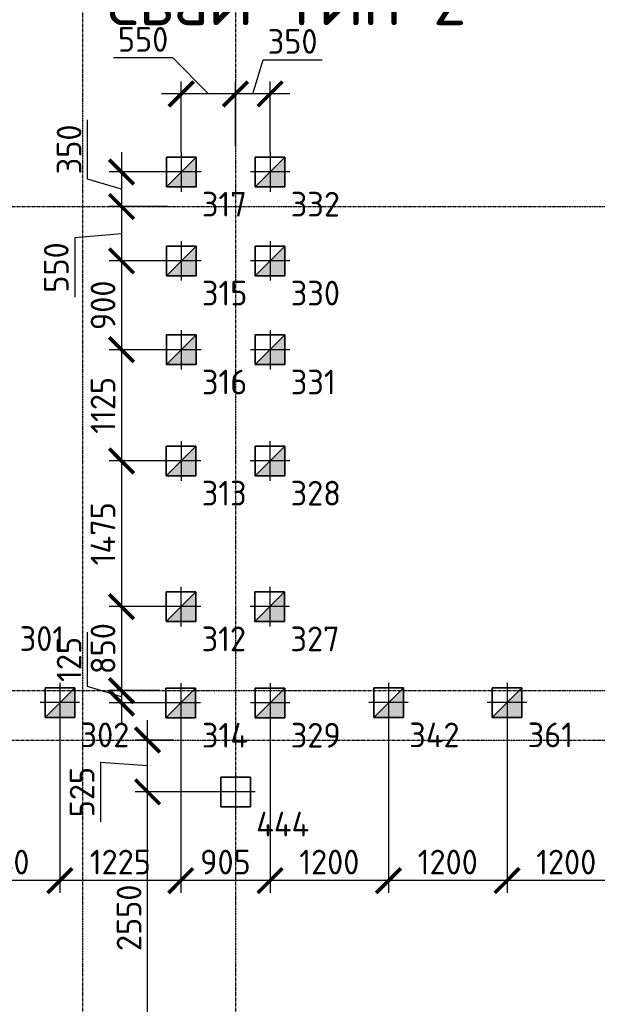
# Model space of a CAD drawing. Header units: millimetres. Extents: x -93479 to 1057970, y -66333 to 172656.
# Tile 265 of 473: x 340937 to 346789, y 101153 to 111119. Entities that reach past the tile are written whole.
import ezdxf

# ---------------------------------------------------------------- set-up
doc = ezdxf.new("R2010")
doc.units = ezdxf.units.MM
for name, pattern in [('______5', [1100, 800, -100, 100, -100]), ('DASHDOT', [25.4, 12.7, -6.35, 0, -6.35]), ('осевая', [50.8, 31.75, -6.35, 6.35, -6.35])]:
    doc.linetypes.add(name, pattern=pattern)
for name, color, linetype, lineweight in [('Standard', 7, 'Continuous', 25), ('КО_оси', 1, 'DASHDOT', 25), ('КО_осн_тон', 183, 'Continuous', 25), ('КО_фундаменты', 2, 'Continuous', 50), ('Оси', 40, '______5', 18), ('РАЗМЕРЫ', 7, 'Continuous', 9)]:
    doc.layers.add(name, color=color, linetype=linetype, lineweight=lineweight)
doc.styles.add('GOST-2.304_Type-B', font='GOST_Common.ttf')
doc.styles.add('ISOCPEUR', font='GOST_Common.ttf', dxfattribs={"height": 450})
doc.styles.add('ГОСТ', font='GOST_Common.ttf')
doc.dimstyles.new('СПДС', dxfattribs={"dimscale": 100, "dimtxt": 2.5, "dimasz": 2.5, "dimexe": 1.25, "dimexo": 0, "dimtad": 1, "dimdec": 0, "dimtxsty": 'GOST-2.304_Type-B', "dimblk": 'ARCHTICK', "dimcen": 2.5, "dimdle": 2, "dimadec": 0, "dimazin": 2, "dimtfac": 0.75, "dimtdec": 0, "dimtmove": 1, "dimatfit": 3, "dimfxl": 1, "dimtolj": 1, "dimarcsym": 1})

# ---------------------------------------------------------------- blocks, each defined once
blk = doc.blocks.new('оси')
at = {"layer": 'Оси', "color": 7, "linetype": 'осевая', "lineweight": 25, "transparency": 33554687}
for p, q in [((24563.5, 151.4), (24563.5, -36280.2)), ((26113.5, 151.4), (26113.5, -36280.2)), ((-11815.1, -15106.9), (53620.6, -15106.9)), ((-11815.1, -20006.9), (53620.6, -20006.9)), ((-11416.6, -20506.9), (53620.6, -20506.9))]:
    blk.add_line(p, q, dxfattribs=at)
blk = doc.blocks.new('Свайка')
at = {"layer": 'КО_оси', "color": 7, "ltscale": 100}
for p, q in [((0, 200), (0, -200)), ((200, 0), (-200, 0))]:
    blk.add_line(p, q, dxfattribs=at)
at = {"layer": 'КО_фундаменты', "color": 7, "lineweight": 35, "ltscale": 100}
for p, q in [((150, 150), (-150, 150)), ((-150, 150), (-150, -150)), ((150, -150), (150, 150)), ((-150, -150), (150, -150))]:
    blk.add_line(p, q, dxfattribs=at)
blk = doc.blocks.new('сваи тип2')
at = {"layer": 'КО_оси', "color": 7, "ltscale": 100}
for p, q in [((-22918.1, 28209.1), (-22918.1, 27809.1)), ((-22718.1, 28009.1), (-23118.1, 28009.1))]:
    blk.add_line(p, q, dxfattribs=at)
at = {"layer": 'КО_фундаменты', "color": 7, "lineweight": 35, "ltscale": 100}
for p, q in [((-22768.1, 28159.1), (-23068.1, 28159.1)), ((-23068.1, 28159.1), (-23068.1, 27859.1)), ((-22768.1, 27859.1), (-22768.1, 28159.1)), ((-23068.1, 27859.1), (-22768.1, 27859.1))]:
    blk.add_line(p, q, dxfattribs=at)
at = {"layer": 'РАЗМЕРЫ', "color": 7}
blk.add_line((-23068.1, 27859.1), (-22768.1, 28159.1), dxfattribs=at)
at = {"layer": 'РАЗМЕРЫ', "color": 7, "linetype": 'Continuous', "transparency": 33554648}
for points in [[(-22768.1, 28009.1), (-22918.1, 28009.1), (-22768.1, 28159.1)], [(-22918.1, 27859.1), (-23068.1, 27859.1), (-22918.1, 28009.1)], [(-22918.1, 27859.1), (-22918.1, 28009.1), (-22768.1, 27859.1)], [(-22768.1, 27859.1), (-22918.1, 28009.1), (-22768.1, 28009.1)]]:
    blk.add_solid(points, dxfattribs=at)
blk = doc.blocks.new('_ArchTick')
at = {"color": 0, "linetype": 'ByBlock', "const_width": 0.15}
blk.add_lwpolyline([(-0.5, -0.5), (0.5, 0.5)], dxfattribs=at)
blk = doc.blocks.new('*D2115')
at = {"layer": 'DEFPOINTS', "color": 0, "transparency": 16777216}
for p in [(345874.4, 104006.5, -3100), (347074.4, 104006.5, -3100), (345874.4, 102405.1)]:
    blk.add_point(p, dxfattribs=at)
at = {"layer": 'РАЗМЕРЫ', "color": 0, "lineweight": -2, "transparency": 16777216}
for p, q in [((345874.4, 104006.5), (345874.4, 102280.1)), ((347074.4, 104006.5), (347074.4, 102280.1)), ((347274.4, 102405.1), (345674.4, 102405.1))]:
    blk.add_line(p, q, dxfattribs=at)
at = {"layer": 'РАЗМЕРЫ', "color": 0, "lineweight": -2, "transparency": 16777216, "xscale": 250, "yscale": 250, "zscale": 250, "rotation": 180}
blk.add_blockref('_ArchTick', (345874.4, 102405.1), dxfattribs=at)
at = {"layer": 'РАЗМЕРЫ', "color": 0, "lineweight": -2, "transparency": 16777216, "xscale": 250, "yscale": 250, "zscale": 250}
blk.add_blockref('_ArchTick', (347074.4, 102405.1), dxfattribs=at)
at = {"layer": 'РАЗМЕРЫ', "color": 0, "transparency": 16777216, "insert": (346474.4, 102592.6), "char_height": 250, "attachment_point": 5, "style": 'GOST-2.304_Type-B'}
blk.add_mtext('\\A1;1200', dxfattribs=at)
blk = doc.blocks.new('*D2116')
at = {"layer": 'DEFPOINTS', "color": 0, "transparency": 16777216}
for p in [(344674.4, 104006.5, -3100), (345874.4, 104006.5, -3100), (344674.4, 102405.1)]:
    blk.add_point(p, dxfattribs=at)
at = {"layer": 'РАЗМЕРЫ', "color": 0, "lineweight": -2, "transparency": 16777216}
for p, q in [((344674.4, 104006.5), (344674.4, 102280.1)), ((345874.4, 104006.5), (345874.4, 102280.1)), ((346074.4, 102405.1), (344474.4, 102405.1))]:
    blk.add_line(p, q, dxfattribs=at)
at = {"layer": 'РАЗМЕРЫ', "color": 0, "lineweight": -2, "transparency": 16777216, "xscale": 250, "yscale": 250, "zscale": 250, "rotation": 180}
blk.add_blockref('_ArchTick', (344674.4, 102405.1), dxfattribs=at)
at = {"layer": 'РАЗМЕРЫ', "color": 0, "lineweight": -2, "transparency": 16777216, "xscale": 250, "yscale": 250, "zscale": 250}
blk.add_blockref('_ArchTick', (345874.4, 102405.1), dxfattribs=at)
at = {"layer": 'РАЗМЕРЫ', "color": 0, "transparency": 16777216, "insert": (345274.4, 102592.6), "char_height": 250, "attachment_point": 5, "style": 'GOST-2.304_Type-B'}
blk.add_mtext('\\A1;1200', dxfattribs=at)
blk = doc.blocks.new('*D2117')
at = {"layer": 'DEFPOINTS', "color": 0, "transparency": 16777216}
for p in [(343474.1, 104003.2, -3100), (344674.4, 104006.5, -3100), (343474.1, 102405.1)]:
    blk.add_point(p, dxfattribs=at)
at = {"layer": 'РАЗМЕРЫ', "color": 0, "lineweight": -2, "transparency": 16777216}
for p, q in [((343474.1, 104003.2), (343474.1, 102280.1)), ((344674.4, 104006.5), (344674.4, 102280.1)), ((344874.4, 102405.1), (343274.1, 102405.1))]:
    blk.add_line(p, q, dxfattribs=at)
at = {"layer": 'РАЗМЕРЫ', "color": 0, "lineweight": -2, "transparency": 16777216, "xscale": 250, "yscale": 250, "zscale": 250, "rotation": 180}
blk.add_blockref('_ArchTick', (343474.1, 102405.1), dxfattribs=at)
at = {"layer": 'РАЗМЕРЫ', "color": 0, "lineweight": -2, "transparency": 16777216, "xscale": 250, "yscale": 250, "zscale": 250}
blk.add_blockref('_ArchTick', (344674.4, 102405.1), dxfattribs=at)
at = {"layer": 'РАЗМЕРЫ', "color": 0, "transparency": 16777216, "insert": (344074.2, 102592.6), "char_height": 250, "attachment_point": 5, "style": 'GOST-2.304_Type-B'}
blk.add_mtext('\\A1;1200', dxfattribs=at)
blk = doc.blocks.new('*D2118')
at = {"layer": 'DEFPOINTS', "color": 0, "transparency": 16777216}
for p in [(342569.1, 104003.2, -3100), (343474.1, 104003.2, -3100), (342569.1, 102405.1)]:
    blk.add_point(p, dxfattribs=at)
at = {"layer": 'РАЗМЕРЫ', "color": 0, "lineweight": -2, "transparency": 16777216}
for p, q in [((342569.1, 104003.2), (342569.1, 102280.1)), ((343474.1, 104003.2), (343474.1, 102280.1)), ((343674.1, 102405.1), (342369.1, 102405.1))]:
    blk.add_line(p, q, dxfattribs=at)
at = {"layer": 'РАЗМЕРЫ', "color": 0, "lineweight": -2, "transparency": 16777216, "xscale": 250, "yscale": 250, "zscale": 250, "rotation": 180}
blk.add_blockref('_ArchTick', (342569.1, 102405.1), dxfattribs=at)
at = {"layer": 'РАЗМЕРЫ', "color": 0, "lineweight": -2, "transparency": 16777216, "xscale": 250, "yscale": 250, "zscale": 250}
blk.add_blockref('_ArchTick', (343474.1, 102405.1), dxfattribs=at)
at = {"layer": 'РАЗМЕРЫ', "color": 0, "transparency": 16777216, "insert": (343021.6, 102592.6), "char_height": 250, "attachment_point": 5, "style": 'GOST-2.304_Type-B'}
blk.add_mtext('\\A1;905', dxfattribs=at)
blk = doc.blocks.new('*D2119')
at = {"layer": 'DEFPOINTS', "color": 0, "transparency": 16777216}
for p in [(341344.4, 104006.5, -3100), (342569.1, 104003.2, -3100), (341344.4, 102405.1)]:
    blk.add_point(p, dxfattribs=at)
at = {"layer": 'РАЗМЕРЫ', "color": 0, "lineweight": -2, "transparency": 16777216}
for p, q in [((341344.4, 104006.5), (341344.4, 102280.1)), ((342569.1, 104003.2), (342569.1, 102280.1)), ((342769.1, 102405.1), (341144.4, 102405.1))]:
    blk.add_line(p, q, dxfattribs=at)
at = {"layer": 'РАЗМЕРЫ', "color": 0, "lineweight": -2, "transparency": 16777216, "xscale": 250, "yscale": 250, "zscale": 250, "rotation": 180}
blk.add_blockref('_ArchTick', (341344.4, 102405.1), dxfattribs=at)
at = {"layer": 'РАЗМЕРЫ', "color": 0, "lineweight": -2, "transparency": 16777216, "xscale": 250, "yscale": 250, "zscale": 250}
blk.add_blockref('_ArchTick', (342569.1, 102405.1), dxfattribs=at)
at = {"layer": 'РАЗМЕРЫ', "color": 0, "transparency": 16777216, "insert": (341956.7, 102592.6), "char_height": 250, "attachment_point": 5, "style": 'GOST-2.304_Type-B'}
blk.add_mtext('\\A1;1225', dxfattribs=at)
blk = doc.blocks.new('*D2120')
at = {"layer": 'DEFPOINTS', "color": 0, "transparency": 16777216}
for p in [(340104.4, 104006.5, -3100), (341344.4, 104006.5, -3100), (340104.4, 102405.1)]:
    blk.add_point(p, dxfattribs=at)
at = {"layer": 'РАЗМЕРЫ', "color": 0, "lineweight": -2, "transparency": 16777216}
for p, q in [((340104.4, 104006.5), (340104.4, 102280.1)), ((341344.4, 104006.5), (341344.4, 102280.1)), ((341544.4, 102405.1), (339904.4, 102405.1))]:
    blk.add_line(p, q, dxfattribs=at)
at = {"layer": 'РАЗМЕРЫ', "color": 0, "lineweight": -2, "transparency": 16777216, "xscale": 250, "yscale": 250, "zscale": 250, "rotation": 180}
blk.add_blockref('_ArchTick', (340104.4, 102405.1), dxfattribs=at)
at = {"layer": 'РАЗМЕРЫ', "color": 0, "lineweight": -2, "transparency": 16777216, "xscale": 250, "yscale": 250, "zscale": 250}
blk.add_blockref('_ArchTick', (341344.4, 102405.1), dxfattribs=at)
at = {"layer": 'РАЗМЕРЫ', "color": 0, "transparency": 16777216, "insert": (340724.4, 102592.6), "char_height": 250, "attachment_point": 5, "style": 'GOST-2.304_Type-B'}
blk.add_mtext('\\A1;1240', dxfattribs=at)
blk = doc.blocks.new('*D2152')
at = {"layer": 'DEFPOINTS', "color": 0, "transparency": 16777216}
for p in [(342232.6, 103303.2), (343124.1, 103303.2, -360), (343124.1, 100753.2, -360)]:
    blk.add_point(p, dxfattribs=at)
at = {"layer": 'РАЗМЕРЫ', "color": 0, "lineweight": -2, "transparency": 16777216}
for p, q in [((342232.6, 100553.2), (342232.6, 103503.2)), ((343124.1, 103303.2), (342107.6, 103303.2)), ((343124.1, 100753.2), (342107.6, 100753.2))]:
    blk.add_line(p, q, dxfattribs=at)
at = {"layer": 'РАЗМЕРЫ', "color": 0, "lineweight": -2, "transparency": 16777216, "xscale": 250, "yscale": 250, "zscale": 250}
for p, rotation in [((342232.6, 103303.2), 90), ((342232.6, 100753.2), 270)]:
    blk.add_blockref('_ArchTick', p, dxfattribs=dict(at, rotation=rotation))
at = {"layer": 'РАЗМЕРЫ', "color": 0, "transparency": 16777216, "insert": (342045.1, 102028.2), "char_height": 250, "attachment_point": 5, "rotation": 90, "style": 'GOST-2.304_Type-B'}
blk.add_mtext('\\A1;2550', dxfattribs=at)
blk = doc.blocks.new('*D2161')
at = {"layer": 'DEFPOINTS', "color": 0, "transparency": 16777216}
for p in [(342232.6, 103828.2), (342493.6, 103828.2), (343124.1, 103303.2, -3460)]:
    blk.add_point(p, dxfattribs=at)
at = {"layer": 'РАЗМЕРЫ', "color": 0, "lineweight": -2, "transparency": 16777216}
for p, q in [((342232.6, 103103.2), (342232.6, 104028.2)), ((342493.6, 103828.2), (342107.6, 103828.2)), ((342232.6, 103565.7), (341756.5, 103600.6)), ((341756.5, 103600.6), (341756.5, 103000.6)), ((343124.1, 103303.2), (342107.6, 103303.2))]:
    blk.add_line(p, q, dxfattribs=at)
at = {"layer": 'РАЗМЕРЫ', "color": 0, "lineweight": -2, "transparency": 16777216, "xscale": 250, "yscale": 250, "zscale": 250}
for p, rotation in [((342232.6, 103828.2), 90), ((342232.6, 103303.2), 270)]:
    blk.add_blockref('_ArchTick', p, dxfattribs=dict(at, rotation=rotation))
at = {"layer": 'РАЗМЕРЫ', "color": 0, "transparency": 16777216, "insert": (341569, 103300.6), "char_height": 250, "attachment_point": 5, "rotation": 90, "style": 'GOST-2.304_Type-B'}
blk.add_mtext('\\A1;525', dxfattribs=at)
blk = doc.blocks.new('*D2207')
at = {"layer": 'DEFPOINTS', "color": 0, "transparency": 16777216}
for p in [(343124, 110367.8), (343124, 109845.4), (343474.1, 109778.2, -3100)]:
    blk.add_point(p, dxfattribs=at)
at = {"layer": 'РАЗМЕРЫ', "color": 0, "lineweight": -2, "transparency": 16777216}
for p, q in [((343299, 110367.8), (343402.2, 110711.6)), ((343402.2, 110711.6), (344002.2, 110711.6)), ((343124, 109845.4), (343124, 110492.8)), ((343474.1, 109778.2), (343474.1, 110492.8)), ((343674.1, 110367.8), (342924, 110367.8))]:
    blk.add_line(p, q, dxfattribs=at)
at = {"layer": 'РАЗМЕРЫ', "color": 0, "lineweight": -2, "transparency": 16777216, "xscale": 250, "yscale": 250, "zscale": 250, "rotation": 180}
blk.add_blockref('_ArchTick', (343124, 110367.8), dxfattribs=at)
at = {"layer": 'РАЗМЕРЫ', "color": 0, "lineweight": -2, "transparency": 16777216, "xscale": 250, "yscale": 250, "zscale": 250}
blk.add_blockref('_ArchTick', (343474.1, 110367.8), dxfattribs=at)
at = {"layer": 'РАЗМЕРЫ', "color": 0, "transparency": 16777216, "insert": (343702.2, 110899.1), "char_height": 250, "attachment_point": 5, "style": 'GOST-2.304_Type-B'}
blk.add_mtext('\\A1;350', dxfattribs=at)
blk = doc.blocks.new('*D2208')
at = {"layer": 'DEFPOINTS', "color": 0, "transparency": 16777216}
for p in [(342574.1, 110367.8), (343124, 109845.4), (342574.1, 109778.2, -3100)]:
    blk.add_point(p, dxfattribs=at)
at = {"layer": 'РАЗМЕРЫ', "color": 0, "lineweight": -2, "transparency": 16777216}
for p, q in [((342487.3, 110732), (341887.3, 110732)), ((342849, 110367.8), (342487.3, 110732)), ((342574.1, 109778.2), (342574.1, 110492.8)), ((343124, 109845.4), (343124, 110492.8)), ((343324, 110367.8), (342374.1, 110367.8))]:
    blk.add_line(p, q, dxfattribs=at)
at = {"layer": 'РАЗМЕРЫ', "color": 0, "lineweight": -2, "transparency": 16777216, "xscale": 250, "yscale": 250, "zscale": 250, "rotation": 180}
blk.add_blockref('_ArchTick', (342574.1, 110367.8), dxfattribs=at)
at = {"layer": 'РАЗМЕРЫ', "color": 0, "lineweight": -2, "transparency": 16777216, "xscale": 250, "yscale": 250, "zscale": 250}
blk.add_blockref('_ArchTick', (343124, 110367.8), dxfattribs=at)
at = {"layer": 'РАЗМЕРЫ', "color": 0, "transparency": 16777216, "insert": (342187.3, 110919.5), "char_height": 250, "attachment_point": 5, "style": 'GOST-2.304_Type-B'}
blk.add_mtext('\\A1;550', dxfattribs=at)
blk = doc.blocks.new('*D2209')
at = {"layer": 'DEFPOINTS', "color": 0, "transparency": 16777216}
for p in [(342401.7, 109578.2, -3100), (341968.8, 109228.2), (342437.4, 109228.2)]:
    blk.add_point(p, dxfattribs=at)
at = {"layer": 'РАЗМЕРЫ', "color": 0, "lineweight": -2, "transparency": 16777216}
for p, q in [((341625.1, 109506.3), (341625.1, 110106.3)), ((341968.8, 109778.2), (341968.8, 109028.2)), ((342401.7, 109578.2), (341843.8, 109578.2)), ((341968.8, 109403.2), (341625.1, 109506.3)), ((342437.4, 109228.2), (341843.8, 109228.2))]:
    blk.add_line(p, q, dxfattribs=at)
at = {"layer": 'РАЗМЕРЫ', "color": 0, "lineweight": -2, "transparency": 16777216, "xscale": 250, "yscale": 250, "zscale": 250}
for p, rotation in [((341968.8, 109578.2), 90), ((341968.8, 109228.2), 270)]:
    blk.add_blockref('_ArchTick', p, dxfattribs=dict(at, rotation=rotation))
at = {"layer": 'РАЗМЕРЫ', "color": 0, "transparency": 16777216, "insert": (341437.6, 109806.3), "char_height": 250, "attachment_point": 5, "rotation": 90, "style": 'GOST-2.304_Type-B'}
blk.add_mtext('\\A1;350', dxfattribs=at)
blk = doc.blocks.new('*D2210')
at = {"layer": 'DEFPOINTS', "color": 0, "transparency": 16777216}
for p in [(342437.4, 109228.2), (341968.8, 108678.2), (342374.1, 108678.2, -3100)]:
    blk.add_point(p, dxfattribs=at)
at = {"layer": 'РАЗМЕРЫ', "color": 0, "lineweight": -2, "transparency": 16777216}
for p, q in [((341968.8, 109428.2), (341968.8, 108478.2)), ((342437.4, 109228.2), (341843.8, 109228.2)), ((341968.8, 108953.2), (341494.7, 108910.7)), ((341494.7, 108910.7), (341494.7, 108310.7)), ((342374.1, 108678.2), (341843.8, 108678.2))]:
    blk.add_line(p, q, dxfattribs=at)
at = {"layer": 'РАЗМЕРЫ', "color": 0, "lineweight": -2, "transparency": 16777216, "xscale": 250, "yscale": 250, "zscale": 250}
for p, rotation in [((341968.8, 109228.2), 90), ((341968.8, 108678.2), 270)]:
    blk.add_blockref('_ArchTick', p, dxfattribs=dict(at, rotation=rotation))
at = {"layer": 'РАЗМЕРЫ', "color": 0, "transparency": 16777216, "insert": (341307.2, 108610.7), "char_height": 250, "attachment_point": 5, "rotation": 90, "style": 'GOST-2.304_Type-B'}
blk.add_mtext('\\A1;550', dxfattribs=at)
blk = doc.blocks.new('*D2211')
at = {"layer": 'DEFPOINTS', "color": 0, "transparency": 16777216}
for p in [(342374.1, 108678.2, -3100), (341968.8, 107778.2), (342374.1, 107778.2, -3100)]:
    blk.add_point(p, dxfattribs=at)
at = {"layer": 'РАЗМЕРЫ', "color": 0, "lineweight": -2, "transparency": 16777216}
for p, q in [((341968.8, 108878.2), (341968.8, 107578.2)), ((342374.1, 108678.2), (341843.8, 108678.2)), ((342374.1, 107778.2), (341843.8, 107778.2))]:
    blk.add_line(p, q, dxfattribs=at)
at = {"layer": 'РАЗМЕРЫ', "color": 0, "lineweight": -2, "transparency": 16777216, "xscale": 250, "yscale": 250, "zscale": 250}
for p, rotation in [((341968.8, 108678.2), 90), ((341968.8, 107778.2), 270)]:
    blk.add_blockref('_ArchTick', p, dxfattribs=dict(at, rotation=rotation))
at = {"layer": 'РАЗМЕРЫ', "color": 0, "transparency": 16777216, "insert": (341781.3, 108228.2), "char_height": 250, "attachment_point": 5, "rotation": 90, "style": 'GOST-2.304_Type-B'}
blk.add_mtext('\\A1;900', dxfattribs=at)
blk = doc.blocks.new('*D2212')
at = {"layer": 'DEFPOINTS', "color": 0, "transparency": 16777216}
for p in [(342374.1, 107778.2, -3100), (341968.8, 106653.2), (342372.5, 106653.2, -3100)]:
    blk.add_point(p, dxfattribs=at)
at = {"layer": 'РАЗМЕРЫ', "color": 0, "lineweight": -2, "transparency": 16777216}
for p, q in [((341968.8, 107978.2), (341968.8, 106453.2)), ((342374.1, 107778.2), (341843.8, 107778.2)), ((342372.5, 106653.2), (341843.8, 106653.2))]:
    blk.add_line(p, q, dxfattribs=at)
at = {"layer": 'РАЗМЕРЫ', "color": 0, "lineweight": -2, "transparency": 16777216, "xscale": 250, "yscale": 250, "zscale": 250}
for p, rotation in [((341968.8, 107778.2), 90), ((341968.8, 106653.2), 270)]:
    blk.add_blockref('_ArchTick', p, dxfattribs=dict(at, rotation=rotation))
at = {"layer": 'РАЗМЕРЫ', "color": 0, "transparency": 16777216, "insert": (341781.3, 107215.7), "char_height": 250, "attachment_point": 5, "rotation": 90, "style": 'GOST-2.304_Type-B'}
blk.add_mtext('\\A1;1125', dxfattribs=at)
blk = doc.blocks.new('*D2213')
at = {"layer": 'DEFPOINTS', "color": 0, "transparency": 16777216}
for p in [(342372.5, 106653.2, -3100), (341968.8, 105178.2), (342371, 105178.2, -3100)]:
    blk.add_point(p, dxfattribs=at)
at = {"layer": 'РАЗМЕРЫ', "color": 0, "lineweight": -2, "transparency": 16777216}
for p, q in [((341968.8, 106853.2), (341968.8, 104978.2)), ((342372.5, 106653.2), (341843.8, 106653.2)), ((342371, 105178.2), (341843.8, 105178.2))]:
    blk.add_line(p, q, dxfattribs=at)
at = {"layer": 'РАЗМЕРЫ', "color": 0, "lineweight": -2, "transparency": 16777216, "xscale": 250, "yscale": 250, "zscale": 250}
for p, rotation in [((341968.8, 106653.2), 90), ((341968.8, 105178.2), 270)]:
    blk.add_blockref('_ArchTick', p, dxfattribs=dict(at, rotation=rotation))
at = {"layer": 'РАЗМЕРЫ', "color": 0, "transparency": 16777216, "insert": (341781.3, 105915.7), "char_height": 250, "attachment_point": 5, "rotation": 90, "style": 'GOST-2.304_Type-B'}
blk.add_mtext('\\A1;1475', dxfattribs=at)
blk = doc.blocks.new('*D2214')
at = {"layer": 'DEFPOINTS', "color": 0, "transparency": 16777216}
for p in [(342371, 105178.2, -3100), (341968.8, 104328.2), (342352, 104328.2)]:
    blk.add_point(p, dxfattribs=at)
at = {"layer": 'РАЗМЕРЫ', "color": 0, "lineweight": -2, "transparency": 16777216}
for p, q in [((341968.8, 105378.2), (341968.8, 104128.2)), ((342371, 105178.2), (341843.8, 105178.2)), ((342352, 104328.2), (341843.8, 104328.2))]:
    blk.add_line(p, q, dxfattribs=at)
at = {"layer": 'РАЗМЕРЫ', "color": 0, "lineweight": -2, "transparency": 16777216, "xscale": 250, "yscale": 250, "zscale": 250}
for p, rotation in [((341968.8, 105178.2), 90), ((341968.8, 104328.2), 270)]:
    blk.add_blockref('_ArchTick', p, dxfattribs=dict(at, rotation=rotation))
at = {"layer": 'РАЗМЕРЫ', "color": 0, "transparency": 16777216, "insert": (341781.3, 104753.2), "char_height": 250, "attachment_point": 5, "rotation": 90, "style": 'GOST-2.304_Type-B'}
blk.add_mtext('\\A1;850', dxfattribs=at)
blk = doc.blocks.new('*D2215')
at = {"layer": 'DEFPOINTS', "color": 0, "transparency": 16777216}
for p in [(342352, 104328.2), (341968.8, 104203.2), (342374.1, 104203.2, -3100)]:
    blk.add_point(p, dxfattribs=at)
at = {"layer": 'РАЗМЕРЫ', "color": 0, "lineweight": -2, "transparency": 16777216}
for p, q in [((341625.1, 104368.8), (341625.1, 104918.8)), ((341968.8, 104528.2), (341968.8, 104003.2)), ((341968.8, 104265.7), (341625.1, 104368.8)), ((342352, 104328.2), (341843.8, 104328.2)), ((342374.1, 104203.2), (341843.8, 104203.2))]:
    blk.add_line(p, q, dxfattribs=at)
at = {"layer": 'РАЗМЕРЫ', "color": 0, "lineweight": -2, "transparency": 16777216, "xscale": 250, "yscale": 250, "zscale": 250}
for p, rotation in [((341968.8, 104328.2), 90), ((341968.8, 104203.2), 270)]:
    blk.add_blockref('_ArchTick', p, dxfattribs=dict(at, rotation=rotation))
at = {"layer": 'РАЗМЕРЫ', "color": 0, "transparency": 16777216, "insert": (341437.6, 104643.8), "char_height": 250, "attachment_point": 5, "rotation": 90, "style": 'GOST-2.304_Type-B'}
blk.add_mtext('\\A1;125', dxfattribs=at)

msp = doc.modelspace()

# ---------------------------------------------------------------- block references
msp.add_blockref('оси', (317010.4, 124335.1, 3100))
at = {"layer": 'КО_оси'}
msp.add_blockref('Свайка', (343124.1, 103303.2, -360), dxfattribs=at)
at = {"layer": 'РАЗМЕРЫ'}
for p in [(365492.2, 81569.1), (366392.2, 81569.1), (365492.2, 80669.1), (366392.2, 80669.1), (365492.2, 79769.1), (366392.2, 79769.1), (365490.6, 78644.1), (366390.6, 78644.1), (365489.1, 77169.1), (366389.1, 77169.1), (364262.5, 76197.3), (365487.2, 76194.1), (366392.2, 76194.1), (367592.5, 76197.3), (368792.5, 76197.3)]:
    msp.add_blockref('сваи тип2', p, dxfattribs=at)

# ---------------------------------------------------------------- texts
at = {"layer": 'Standard', "color": 7, "linetype": 'Continuous', "lineweight": 25, "transparency": 33554687, "insert": (343639.3, 111313.1, 3100), "char_height": 500, "width": 3793.151, "attachment_point": 5, "style": 'ISOCPEUR'}
msp.add_mtext('\\A1;{\\fISOCPEUR|b0|i0|c204|p34;Сваи тип 2}', dxfattribs=at)
at = {"layer": 'КО_осн_тон', "style": 'ГОСТ'}
for s, p in [('317', (342783.3, 109126.6)), ('332', (343683.3, 109126.6)), ('315', (342783.3, 108226.6)), ('330', (343683.3, 108226.6)), ('316', (342783.3, 107326.6)), ('331', (343683.3, 107326.6)), ('313', (342781.7, 106201.6)), ('328', (343681.7, 106201.6)), ('301', (340936.6, 104729.9)), ('312', (342780.2, 104726.6)), ('327', (343680.2, 104726.6)), ('302', (341553.6, 103754.9)), ('314', (342783.3, 103751.6)), ('329', (343683.3, 103751.6)), ('342', (344883.6, 103754.9)), ('361', (346083.6, 103754.9)), ('444', (343333.3, 102851.6))]:
    msp.add_text(s, height=250, dxfattribs=at).set_placement(p)

# ---------------------------------------------------------------- dimensions: what is measured, and where the dimension line sits
at = {"layer": 'РАЗМЕРЫ'}
dim = msp.add_linear_dim(base=(342574.1, 110367.8, 3100), p1=(343124, 109845.4, 3100), p2=(342574.1, 109778.2), dimstyle='СПДС', dxfattribs=at)
dim.commit()
dim.dimension.update_dxf_attribs({"geometry": '*D2208', "text_midpoint": (342424.8, 110732, 3100), "dimtype": 160})
for base, p1, p2, picture, middle in [((343124, 110367.8, 3100), (343474.1, 109778.2), (343124, 109845.4, 3100), '*D2207', (343464.7, 110899.1, 3100)), ((340104.4, 102405.1, 3100), (341344.4, 104006.5), (340104.4, 104006.5), '*D2120', (340724.4, 102592.6, 3100)), ((341344.4, 102405.1, 3100), (342569.1, 104003.2), (341344.4, 104006.5), '*D2119', (341956.7, 102592.6, 3100)), ((342569.1, 102405.1, 3100), (343474.1, 104003.2), (342569.1, 104003.2), '*D2118', (343021.6, 102592.6, 3100)), ((343474.1, 102405.1, 3100), (344674.4, 104006.5), (343474.1, 104003.2), '*D2117', (344074.2, 102592.6, 3100)), ((344674.4, 102405.1, 3100), (345874.4, 104006.5), (344674.4, 104006.5), '*D2116', (345274.4, 102592.6, 3100)), ((345874.4, 102405.1, 3100), (347074.4, 104006.5), (345874.4, 104006.5), '*D2115', (346474.4, 102592.6, 3100))]:
    dim = msp.add_linear_dim(base=base, p1=p1, p2=p2, dimstyle='СПДС', dxfattribs=at)
    dim.commit()
    dim.dimension.update_dxf_attribs({"geometry": picture, "text_midpoint": middle})
for base, p1, p2, picture, middle in [((341968.8, 109228.2, 3100), (342401.7, 109578.2), (342437.4, 109228.2, 3100), '*D2209', (341437.6, 109568.8, 3100)), ((341968.8, 107778.2, 3100), (342374.1, 108678.2), (342374.1, 107778.2), '*D2211', (341781.3, 108228.2, 3100)), ((341968.8, 106653.2, 3100), (342374.1, 107778.2), (342372.5, 106653.2), '*D2212', (341781.3, 107215.7, 3100)), ((341968.8, 105178.2, 3100), (342372.5, 106653.2), (342371, 105178.2), '*D2213', (341781.3, 105915.7, 3100)), ((341968.8, 104328.2, 3100), (342371, 105178.2), (342352, 104328.2, 3100), '*D2214', (341781.3, 104753.2, 3100)), ((341968.8, 104203.2, 3100), (342352, 104328.2, 3100), (342374.1, 104203.2), '*D2215', (341437.6, 104431.3, 3100)), ((342232.6, 103303.2), (343124.1, 100753.2, -360), (343124.1, 103303.2, -360), '*D2152', (342045.1, 102028.2))]:
    dim = msp.add_linear_dim(base=base, p1=p1, p2=p2, angle=90, dimstyle='СПДС', dxfattribs=at)
    dim.commit()
    dim.dimension.update_dxf_attribs({"geometry": picture, "text_midpoint": middle})
for base, p1, p2, picture, middle in [((341968.8, 108678.2, 3100), (342437.4, 109228.2, 3100), (342374.1, 108678.2), '*D2210', (341494.7, 108848.2, 3100)), ((342232.6, 103828.2, 3100), (343124.1, 103303.2, -360), (342493.6, 103828.2, 3100), '*D2161', (341756.5, 103538.1, 3100))]:
    dim = msp.add_linear_dim(base=base, p1=p1, p2=p2, angle=90, dimstyle='СПДС', dxfattribs=at)
    dim.commit()
    dim.dimension.update_dxf_attribs({"geometry": picture, "text_midpoint": middle, "dimtype": 160})

doc.saveas('drawing.dxf')
